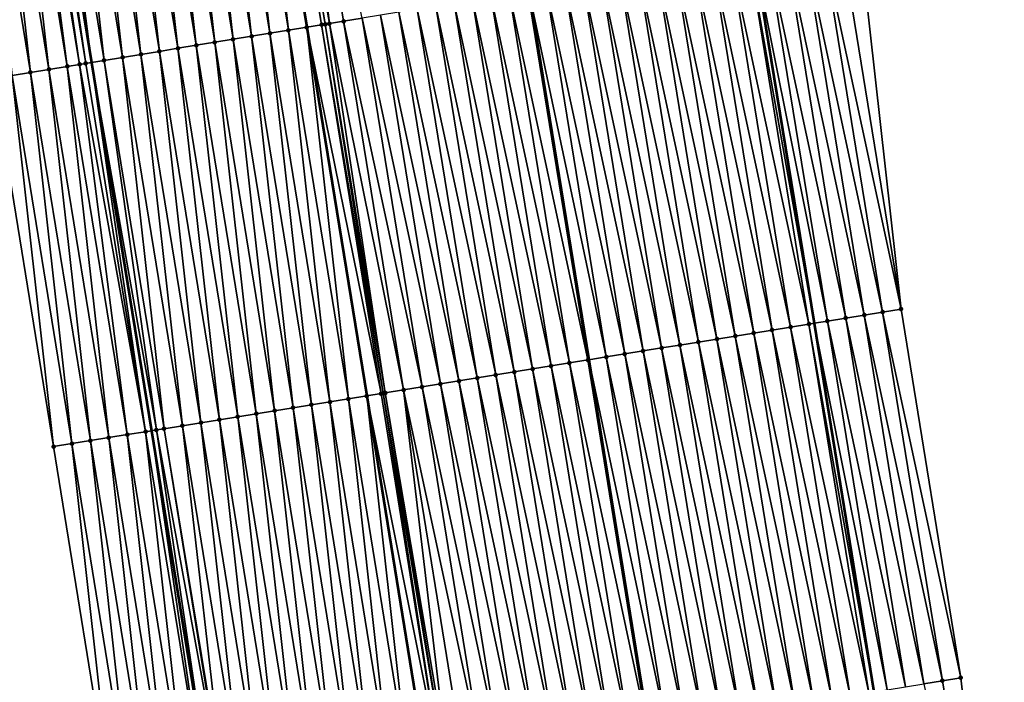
# Model space of a CAD drawing. Header units: feet. Extents: x 2010743 to 2022806, y 818705 to 837694.
# Tile 521 of 531: x 2011127 to 2011180, y 837021 to 837056. Entities that reach past the tile are written whole.
import ezdxf

# ---------------------------------------------------------------- set-up
doc = ezdxf.new("R2010")
doc.units = ezdxf.units.FT
doc.header["$MEASUREMENT"] = 0
for name, color, linetype, lineweight in [('EP_Travel Lane', 172, 'Continuous', 53), ('Road Shots', 141, 'Continuous', 100), ('STRIPING', 60, 'Continuous', 53)]:
    doc.layers.add(name, color=color, linetype=linetype, lineweight=lineweight)
doc.layers.add('I-77-MM17-21_NB-Surface-Border', color=7, linetype='Continuous')
doc.layers.add('I-77-MM17-21_NB-Surface-TIN', color=7, linetype='Continuous')

msp = doc.modelspace()

# ---------------------------------------------------------------- linework, layer by layer
at = {"layer": 'EP_Travel Lane'}
for points in [[(2011143.788, 837198.049, 349.843), (2011147.069, 837178.321, 349.642), (2011150.357, 837158.599, 349.461), (2011153.682, 837138.878, 349.257), (2011156.923, 837119.055, 349.034), (2011160.161, 837099.32, 348.841), (2011163.4, 837079.585, 348.559), (2011166.638, 837059.851, 348.291), (2011169.862, 837040.081, 348.042), (2011173.062, 837020.341, 347.773), (2011176.262, 837000.6, 347.535), (2011179.462, 836980.859, 347.267), (2011182.633, 836961.039, 346.971), (2011185.763, 836941.289, 346.625), (2011188.893, 836921.539, 346.26), (2011192.023, 836901.788, 345.91), (2011195.122, 836881.965, 345.542), (2011198.181, 836862.203, 345.228), (2011201.241, 836842.441, 344.868), (2011204.3, 836822.68, 344.507), (2011207.331, 836802.814, 344.144), (2011210.314, 836783.042, 343.765), (2011213.298, 836763.269, 343.41), (2011216.281, 836743.496, 343.031)], [(2011108.363, 837192.113, 350.139), (2011111.65, 837172.386, 349.935), (2011114.945, 837152.658, 349.739), (2011118.273, 837132.938, 349.54), (2011121.479, 837113.254, 349.314), (2011124.707, 837093.517, 349.075), (2011127.936, 837073.781, 348.829), (2011131.164, 837054.045, 348.582), (2011134.373, 837034.327, 348.314), (2011137.571, 837014.586, 348.052), (2011140.77, 836994.845, 347.804), (2011143.968, 836975.104, 347.527), (2011147.12, 836955.404, 347.217), (2011150.252, 836935.654, 346.875), (2011153.383, 836915.904, 346.53), (2011156.515, 836896.153, 346.174), (2011159.598, 836876.438, 345.825), (2011162.658, 836856.676, 345.491), (2011165.717, 836836.915, 345.115), (2011168.776, 836817.153, 344.77), (2011171.783, 836797.445, 344.426), (2011174.766, 836777.672, 344.066), (2011177.75, 836757.9, 343.675), (2011180.733, 836738.127, 343.324)]]:
    msp.add_polyline3d(points, dxfattribs=at)
at = {"layer": 'I-77-MM17-21_NB-Surface-Border', "color": 3, "linetype": 'Continuous', "lineweight": -3}
for points in [[(2011141.799, 836954.564, 347.041), (2011138.69, 836974.251, 347.355), (2011135.424, 836993.981, 347.626), (2011132.319, 837013.737, 347.88), (2011129.12, 837033.478, 348.143), (2011125.912, 837053.188, 348.401), (2011122.684, 837072.924, 348.647), (2011119.455, 837092.66, 348.899), (2011115.848, 837112.335, 349.116), (2011113.146, 837132.08, 349.368), (2011109.909, 837151.816, 349.586), (2011107.234, 837171.648, 349.801), (2011105.433, 837191.623, 350.058), (2011100.808, 837211.127, 350.183)], [(2011145.518, 837198.339, 349.784), (2011147.835, 837178.45, 349.618), (2011153.111, 837159.062, 349.356), (2011158.39, 837139.67, 349.073), (2011161.623, 837119.826, 348.847), (2011164.852, 837100.089, 348.658), (2011169.067, 837080.515, 348.34), (2011172.295, 837060.779, 348.069), (2011174.527, 837040.84, 347.854), (2011177.726, 837021.099, 347.597), (2011179.938, 837001.197, 347.389), (2011183.137, 836981.457, 347.116), (2011185.322, 836961.468, 346.865), (2011189.441, 836941.875, 346.483), (2011193.561, 836922.282, 346.084), (2011196.692, 836902.532, 345.727), (2011199.802, 836882.695, 345.372), (2011202.873, 836862.935, 345.041), (2011205.945, 836843.176, 344.693), (2011209.017, 836823.416, 344.338), (2011211.067, 836803.381, 344.006), (2011214.051, 836783.608, 343.64), (2011215.057, 836763.535, 343.352), (2011220.018, 836744.062, 342.899)]]:
    msp.add_polyline3d(points, dxfattribs=at)
at = {"layer": 'I-77-MM17-21_NB-Surface-TIN', "color": 128, "linetype": 'Continuous', "lineweight": -3}
for points in [[(2011140.22, 837075.789, 348.961), (2011139.461, 837075.665, 348.956), (2011142.69, 837055.929, 348.721)], [(2011143.485, 837056.059, 348.726), (2011140.358, 837075.812, 348.96), (2011140.22, 837075.789, 348.961)], [(2011143.485, 837056.059, 348.726), (2011140.22, 837075.789, 348.961), (2011142.69, 837055.929, 348.721)], [(2011143.676, 837056.09, 348.726), (2011140.448, 837075.826, 348.959), (2011140.358, 837075.812, 348.96)], [(2011143.485, 837056.059, 348.726), (2011143.676, 837056.09, 348.726), (2011140.358, 837075.812, 348.96)], [(2011143.9, 837056.127, 348.725), (2011141.435, 837075.988, 348.942), (2011140.448, 837075.826, 348.959)], [(2011143.676, 837056.09, 348.726), (2011143.9, 837056.127, 348.725), (2011140.448, 837075.826, 348.959)], [(2011143.9, 837056.127, 348.725), (2011144.663, 837056.252, 348.712), (2011141.435, 837075.988, 348.942)], [(2011144.663, 837056.252, 348.712), (2011145.65, 837056.413, 348.69), (2011141.435, 837075.988, 348.942)], [(2011139.729, 837055.445, 348.675), (2011137.487, 837075.342, 348.931), (2011136.501, 837075.181, 348.919)], [(2011140.716, 837055.606, 348.686), (2011138.474, 837075.504, 348.946), (2011137.487, 837075.342, 348.931)], [(2011139.729, 837055.445, 348.675), (2011140.716, 837055.606, 348.686), (2011137.487, 837075.342, 348.931)], [(2011141.703, 837055.767, 348.705), (2011139.461, 837075.665, 348.956), (2011138.474, 837075.504, 348.946)], [(2011140.716, 837055.606, 348.686), (2011141.703, 837055.767, 348.705), (2011138.474, 837075.504, 348.946)], [(2011141.703, 837055.767, 348.705), (2011142.69, 837055.929, 348.721), (2011139.461, 837075.665, 348.956)], [(2011136.768, 837054.961, 348.646), (2011134.527, 837074.858, 348.901), (2011133.54, 837074.697, 348.892)], [(2011137.755, 837055.122, 348.656), (2011135.514, 837075.02, 348.909), (2011134.527, 837074.858, 348.901)], [(2011136.768, 837054.961, 348.646), (2011137.755, 837055.122, 348.656), (2011134.527, 837074.858, 348.901)], [(2011138.742, 837055.284, 348.666), (2011136.501, 837075.181, 348.919), (2011135.514, 837075.02, 348.909)], [(2011137.755, 837055.122, 348.656), (2011138.742, 837055.284, 348.666), (2011135.514, 837075.02, 348.909)], [(2011138.742, 837055.284, 348.666), (2011139.729, 837055.445, 348.675), (2011136.501, 837075.181, 348.919)], [(2011132.821, 837054.316, 348.607), (2011130.579, 837074.213, 348.867), (2011129.592, 837074.052, 348.855)], [(2011133.807, 837054.477, 348.62), (2011131.566, 837074.374, 348.875), (2011130.579, 837074.213, 348.867)], [(2011132.821, 837054.316, 348.607), (2011133.807, 837054.477, 348.62), (2011130.579, 837074.213, 348.867)], [(2011134.794, 837054.638, 348.63), (2011132.553, 837074.536, 348.884), (2011131.566, 837074.374, 348.875)], [(2011133.807, 837054.477, 348.62), (2011134.794, 837054.638, 348.63), (2011131.566, 837074.374, 348.875)], [(2011135.781, 837054.8, 348.637), (2011133.54, 837074.697, 348.892), (2011132.553, 837074.536, 348.884)], [(2011134.794, 837054.638, 348.63), (2011135.781, 837054.8, 348.637), (2011132.553, 837074.536, 348.884)], [(2011135.781, 837054.8, 348.637), (2011136.768, 837054.961, 348.646), (2011133.54, 837074.697, 348.892)], [(2011129.86, 837053.832, 348.531), (2011127.266, 837073.672, 348.822), (2011126.631, 837073.568, 348.778)], [(2011130.513, 837053.939, 348.57), (2011127.618, 837073.729, 348.826), (2011127.266, 837073.672, 348.822)], [(2011129.86, 837053.832, 348.531), (2011130.513, 837053.939, 348.57), (2011127.266, 837073.672, 348.822)], [(2011130.847, 837053.993, 348.578), (2011127.936, 837073.781, 348.829), (2011127.618, 837073.729, 348.826)], [(2011130.513, 837053.939, 348.57), (2011130.847, 837053.993, 348.578), (2011127.618, 837073.729, 348.826)], [(2011128.605, 837073.891, 348.836), (2011127.936, 837073.781, 348.829), (2011131.164, 837054.045, 348.582)], [(2011130.847, 837053.993, 348.578), (2011131.164, 837054.045, 348.582), (2011127.936, 837073.781, 348.829)], [(2011131.834, 837054.154, 348.592), (2011129.592, 837074.052, 348.855), (2011128.605, 837073.891, 348.836)], [(2011131.834, 837054.154, 348.592), (2011128.605, 837073.891, 348.836), (2011131.164, 837054.045, 348.582)], [(2011131.834, 837054.154, 348.592), (2011132.821, 837054.316, 348.607), (2011129.592, 837074.052, 348.855)], [(2011127.886, 837053.51, 348.47), (2011125.644, 837073.407, 348.75), (2011124.658, 837073.246, 348.72)], [(2011126.899, 837053.349, 348.435), (2011127.886, 837053.51, 348.47), (2011124.658, 837073.246, 348.72)], [(2011128.873, 837053.671, 348.501), (2011126.631, 837073.568, 348.778), (2011125.644, 837073.407, 348.75)], [(2011127.886, 837053.51, 348.47), (2011128.873, 837053.671, 348.501), (2011125.644, 837073.407, 348.75)], [(2011128.873, 837053.671, 348.501), (2011129.86, 837053.832, 348.531), (2011126.631, 837073.568, 348.778)], [(2011174.527, 837040.84, 347.854), (2011171.308, 837060.617, 348.107), (2011170.321, 837060.455, 348.146)], [(2011174.527, 837040.84, 347.854), (2011172.295, 837060.779, 348.069), (2011171.308, 837060.617, 348.107)], [(2011170.579, 837040.198, 348.006), (2011167.361, 837059.97, 348.262), (2011166.638, 837059.851, 348.291)], [(2011171.566, 837040.358, 347.977), (2011168.348, 837060.132, 348.226), (2011167.361, 837059.97, 348.262)], [(2011170.579, 837040.198, 348.006), (2011171.566, 837040.358, 347.977), (2011167.361, 837059.97, 348.262)], [(2011172.553, 837040.519, 347.936), (2011169.334, 837060.294, 348.181), (2011168.348, 837060.132, 348.226)], [(2011171.566, 837040.358, 347.977), (2011172.553, 837040.519, 347.936), (2011168.348, 837060.132, 348.226)], [(2011173.54, 837040.679, 347.895), (2011170.321, 837060.455, 348.146), (2011169.334, 837060.294, 348.181)], [(2011172.553, 837040.519, 347.936), (2011173.54, 837040.679, 347.895), (2011169.334, 837060.294, 348.181)], [(2011173.54, 837040.679, 347.895), (2011174.527, 837040.84, 347.854), (2011170.321, 837060.455, 348.146)], [(2011167.618, 837039.717, 348.095), (2011164.4, 837059.484, 348.349), (2011163.413, 837059.323, 348.364)], [(2011168.605, 837039.877, 348.08), (2011165.387, 837059.646, 348.329), (2011164.4, 837059.484, 348.349)], [(2011167.618, 837039.717, 348.095), (2011168.605, 837039.877, 348.08), (2011164.4, 837059.484, 348.349)], [(2011169.592, 837040.037, 348.056), (2011166.374, 837059.808, 348.302), (2011165.387, 837059.646, 348.329)], [(2011168.605, 837039.877, 348.08), (2011169.592, 837040.037, 348.056), (2011165.387, 837059.646, 348.329)], [(2011166.374, 837059.808, 348.302), (2011169.862, 837040.081, 348.042), (2011166.638, 837059.851, 348.291)], [(2011169.592, 837040.037, 348.056), (2011169.862, 837040.081, 348.042), (2011166.374, 837059.808, 348.302)], [(2011170.579, 837040.198, 348.006), (2011166.638, 837059.851, 348.291), (2011169.862, 837040.081, 348.042)], [(2011164.657, 837039.236, 348.145), (2011161.44, 837059, 348.401), (2011160.453, 837058.838, 348.417)], [(2011165.644, 837039.396, 348.128), (2011162.427, 837059.161, 348.382), (2011161.44, 837059, 348.401)], [(2011164.657, 837039.236, 348.145), (2011165.644, 837039.396, 348.128), (2011161.44, 837059, 348.401)], [(2011166.631, 837039.557, 348.111), (2011163.413, 837059.323, 348.364), (2011162.427, 837059.161, 348.382)], [(2011165.644, 837039.396, 348.128), (2011166.631, 837039.557, 348.111), (2011162.427, 837059.161, 348.382)], [(2011166.631, 837039.557, 348.111), (2011167.618, 837039.717, 348.095), (2011163.413, 837059.323, 348.364)], [(2011161.695, 837038.756, 348.193), (2011158.479, 837058.515, 348.453), (2011157.492, 837058.353, 348.468)], [(2011162.682, 837038.916, 348.174), (2011159.466, 837058.676, 348.434), (2011158.479, 837058.515, 348.453)], [(2011161.695, 837038.756, 348.193), (2011162.682, 837038.916, 348.174), (2011158.479, 837058.515, 348.453)], [(2011163.67, 837039.076, 348.159), (2011160.453, 837058.838, 348.417), (2011159.466, 837058.676, 348.434)], [(2011162.682, 837038.916, 348.174), (2011163.67, 837039.076, 348.159), (2011159.466, 837058.676, 348.434)], [(2011163.67, 837039.076, 348.159), (2011164.657, 837039.236, 348.145), (2011160.453, 837058.838, 348.417)], [(2011157.747, 837038.115, 348.277), (2011154.532, 837057.868, 348.538), (2011153.545, 837057.706, 348.556)], [(2011154.532, 837057.868, 348.538), (2011157.797, 837038.123, 348.276), (2011154.582, 837057.876, 348.537)], [(2011157.747, 837038.115, 348.277), (2011157.797, 837038.123, 348.276), (2011154.532, 837057.868, 348.538)], [(2011158.734, 837038.275, 348.26), (2011155.519, 837058.03, 348.517), (2011154.582, 837057.876, 348.537)], [(2011158.734, 837038.275, 348.26), (2011154.582, 837057.876, 348.537), (2011157.797, 837038.123, 348.276)], [(2011159.721, 837038.435, 348.23), (2011156.506, 837058.191, 348.488), (2011155.519, 837058.03, 348.517)], [(2011158.734, 837038.275, 348.26), (2011159.721, 837038.435, 348.23), (2011155.519, 837058.03, 348.517)], [(2011160.708, 837038.596, 348.211), (2011157.492, 837058.353, 348.468), (2011156.506, 837058.191, 348.488)], [(2011159.721, 837038.435, 348.23), (2011160.708, 837038.596, 348.211), (2011156.506, 837058.191, 348.488)], [(2011160.708, 837038.596, 348.211), (2011161.695, 837038.756, 348.193), (2011157.492, 837058.353, 348.468)], [(2011154.786, 837037.634, 348.325), (2011151.571, 837057.383, 348.582), (2011150.584, 837057.221, 348.598)], [(2011155.773, 837037.794, 348.309), (2011152.558, 837057.545, 348.569), (2011151.571, 837057.383, 348.582)], [(2011154.786, 837037.634, 348.325), (2011155.773, 837037.794, 348.309), (2011151.571, 837057.383, 348.582)], [(2011156.76, 837037.955, 348.299), (2011153.545, 837057.706, 348.556), (2011152.558, 837057.545, 348.569)], [(2011155.773, 837037.794, 348.309), (2011156.76, 837037.955, 348.299), (2011152.558, 837057.545, 348.569)], [(2011156.76, 837037.955, 348.299), (2011157.747, 837038.115, 348.277), (2011153.545, 837057.706, 348.556)], [(2011151.824, 837037.154, 348.38), (2011148.611, 837056.898, 348.635), (2011147.624, 837056.737, 348.653)], [(2011152.812, 837037.314, 348.362), (2011149.598, 837057.06, 348.616), (2011148.611, 837056.898, 348.635)], [(2011151.824, 837037.154, 348.38), (2011152.812, 837037.314, 348.362), (2011148.611, 837056.898, 348.635)], [(2011153.799, 837037.474, 348.342), (2011150.584, 837057.221, 348.598), (2011149.598, 837057.06, 348.616)], [(2011152.812, 837037.314, 348.362), (2011153.799, 837037.474, 348.342), (2011149.598, 837057.06, 348.616)], [(2011153.799, 837037.474, 348.342), (2011154.786, 837037.634, 348.325), (2011150.584, 837057.221, 348.598)], [(2011147.876, 837036.513, 348.453), (2011144.663, 837056.252, 348.712), (2011143.9, 837056.127, 348.725)], [(2011148.863, 837036.673, 348.433), (2011145.65, 837056.413, 348.69), (2011144.663, 837056.252, 348.712)], [(2011147.876, 837036.513, 348.453), (2011148.863, 837036.673, 348.433), (2011144.663, 837056.252, 348.712)], [(2011149.85, 837036.833, 348.412), (2011146.637, 837056.575, 348.671), (2011145.65, 837056.413, 348.69)], [(2011148.863, 837036.673, 348.433), (2011149.85, 837036.833, 348.412), (2011145.65, 837056.413, 348.69)], [(2011150.837, 837036.994, 348.394), (2011147.624, 837056.737, 348.653), (2011146.637, 837056.575, 348.671)], [(2011149.85, 837036.833, 348.412), (2011150.837, 837036.994, 348.394), (2011146.637, 837056.575, 348.671)], [(2011150.837, 837036.994, 348.394), (2011151.824, 837037.154, 348.38), (2011147.624, 837056.737, 348.653)], [(2011143.928, 837035.873, 348.434), (2011141.703, 837055.767, 348.705), (2011140.716, 837055.606, 348.686)], [(2011144.915, 837036.033, 348.453), (2011142.69, 837055.929, 348.721), (2011141.703, 837055.767, 348.705)], [(2011143.928, 837035.873, 348.434), (2011144.915, 837036.033, 348.453), (2011141.703, 837055.767, 348.705)], [(2011146.67, 837036.317, 348.47), (2011143.485, 837056.059, 348.726), (2011142.69, 837055.929, 348.721)], [(2011146.67, 837036.317, 348.47), (2011142.69, 837055.929, 348.721), (2011145.902, 837036.193, 348.463)], [(2011144.915, 837036.033, 348.453), (2011145.902, 837036.193, 348.463), (2011142.69, 837055.929, 348.721)], [(2011146.788, 837036.337, 348.47), (2011143.676, 837056.09, 348.726), (2011143.485, 837056.059, 348.726)], [(2011146.67, 837036.317, 348.47), (2011146.788, 837036.337, 348.47), (2011143.485, 837056.059, 348.726)], [(2011146.889, 837036.353, 348.469), (2011143.9, 837056.127, 348.725), (2011143.676, 837056.09, 348.726)], [(2011146.788, 837036.337, 348.47), (2011146.889, 837036.353, 348.469), (2011143.676, 837056.09, 348.726)], [(2011146.889, 837036.353, 348.469), (2011147.876, 837036.513, 348.453), (2011143.9, 837056.127, 348.725)], [(2011140.966, 837035.394, 348.4), (2011138.742, 837055.284, 348.666), (2011137.755, 837055.122, 348.656)], [(2011141.953, 837035.554, 348.41), (2011139.729, 837055.445, 348.675), (2011138.742, 837055.284, 348.666)], [(2011140.966, 837035.394, 348.4), (2011141.953, 837035.554, 348.41), (2011138.742, 837055.284, 348.666)], [(2011142.94, 837035.714, 348.42), (2011140.716, 837055.606, 348.686), (2011139.729, 837055.445, 348.675)], [(2011141.953, 837035.554, 348.41), (2011142.94, 837035.714, 348.42), (2011139.729, 837055.445, 348.675)], [(2011142.94, 837035.714, 348.42), (2011143.928, 837035.873, 348.434), (2011140.716, 837055.606, 348.686)], [(2011138.005, 837034.915, 348.371), (2011135.781, 837054.8, 348.637), (2011134.794, 837054.638, 348.63)], [(2011138.992, 837035.074, 348.382), (2011136.768, 837054.961, 348.646), (2011135.781, 837054.8, 348.637)], [(2011138.005, 837034.915, 348.371), (2011138.992, 837035.074, 348.382), (2011135.781, 837054.8, 348.637)], [(2011139.979, 837035.234, 348.392), (2011137.755, 837055.122, 348.656), (2011136.768, 837054.961, 348.646)], [(2011138.992, 837035.074, 348.382), (2011139.979, 837035.234, 348.392), (2011136.768, 837054.961, 348.646)], [(2011139.979, 837035.234, 348.392), (2011140.966, 837035.394, 348.4), (2011137.755, 837055.122, 348.656)], [(2011134.634, 837034.369, 348.316), (2011131.834, 837054.154, 348.592), (2011131.164, 837054.045, 348.582)], [(2011135.043, 837034.435, 348.329), (2011132.821, 837054.316, 348.607), (2011131.834, 837054.154, 348.592)], [(2011134.634, 837034.369, 348.316), (2011135.043, 837034.435, 348.329), (2011131.834, 837054.154, 348.592)], [(2011136.03, 837034.595, 348.348), (2011133.807, 837054.477, 348.62), (2011132.821, 837054.316, 348.607)], [(2011135.043, 837034.435, 348.329), (2011136.03, 837034.595, 348.348), (2011132.821, 837054.316, 348.607)], [(2011137.018, 837034.755, 348.359), (2011134.794, 837054.638, 348.63), (2011133.807, 837054.477, 348.62)], [(2011136.03, 837034.595, 348.348), (2011137.018, 837034.755, 348.359), (2011133.807, 837054.477, 348.62)], [(2011137.018, 837034.755, 348.359), (2011138.005, 837034.915, 348.371), (2011134.794, 837054.638, 348.63)], [(2011131.095, 837033.797, 348.21), (2011128.873, 837053.671, 348.501), (2011127.886, 837053.51, 348.47)], [(2011132.082, 837033.956, 348.243), (2011129.86, 837053.832, 348.531), (2011128.873, 837053.671, 348.501)], [(2011131.095, 837033.797, 348.21), (2011132.082, 837033.956, 348.243), (2011128.873, 837053.671, 348.501)], [(2011133.069, 837034.116, 348.272), (2011130.513, 837053.939, 348.57), (2011129.86, 837053.832, 348.531)], [(2011132.082, 837033.956, 348.243), (2011133.069, 837034.116, 348.272), (2011129.86, 837053.832, 348.531)], [(2011134.056, 837034.275, 348.312), (2011130.847, 837053.993, 348.578), (2011130.513, 837053.939, 348.57)], [(2011133.069, 837034.116, 348.272), (2011134.056, 837034.275, 348.312), (2011130.513, 837053.939, 348.57)], [(2011134.056, 837034.275, 348.312), (2011131.164, 837054.045, 348.582), (2011130.847, 837053.993, 348.578)], [(2011134.634, 837034.369, 348.316), (2011131.164, 837054.045, 348.582), (2011134.373, 837034.327, 348.314)], [(2011134.056, 837034.275, 348.312), (2011134.373, 837034.327, 348.314), (2011131.164, 837054.045, 348.582)], [(2011129.12, 837033.478, 348.143), (2011126.899, 837053.349, 348.435), (2011125.912, 837053.188, 348.401)], [(2011130.107, 837033.637, 348.176), (2011127.886, 837053.51, 348.47), (2011126.899, 837053.349, 348.435)], [(2011129.12, 837033.478, 348.143), (2011130.107, 837033.637, 348.176), (2011126.899, 837053.349, 348.435)], [(2011130.107, 837033.637, 348.176), (2011131.095, 837033.797, 348.21), (2011127.886, 837053.51, 348.47)], [(2011175.752, 837020.778, 347.677), (2011172.553, 837040.519, 347.936), (2011171.566, 837040.358, 347.977)], [(2011176.739, 837020.938, 347.638), (2011173.54, 837040.679, 347.895), (2011172.553, 837040.519, 347.936)], [(2011175.752, 837020.778, 347.677), (2011176.739, 837020.938, 347.638), (2011172.553, 837040.519, 347.936)], [(2011177.726, 837021.099, 347.597), (2011174.527, 837040.84, 347.854), (2011173.54, 837040.679, 347.895)], [(2011176.739, 837020.938, 347.638), (2011177.726, 837021.099, 347.597), (2011173.54, 837040.679, 347.895)], [(2011172.791, 837020.296, 347.785), (2011169.592, 837040.037, 348.056), (2011168.605, 837039.877, 348.08)], [(2011169.592, 837040.037, 348.056), (2011173.062, 837020.341, 347.773), (2011169.862, 837040.081, 348.042)], [(2011172.791, 837020.296, 347.785), (2011173.062, 837020.341, 347.773), (2011169.592, 837040.037, 348.056)], [(2011173.778, 837020.457, 347.742), (2011170.579, 837040.198, 348.006), (2011169.862, 837040.081, 348.042)], [(2011173.778, 837020.457, 347.742), (2011169.862, 837040.081, 348.042), (2011173.062, 837020.341, 347.773)], [(2011174.765, 837020.617, 347.719), (2011171.566, 837040.358, 347.977), (2011170.579, 837040.198, 348.006)], [(2011173.778, 837020.457, 347.742), (2011174.765, 837020.617, 347.719), (2011170.579, 837040.198, 348.006)], [(2011174.765, 837020.617, 347.719), (2011175.752, 837020.778, 347.677), (2011171.566, 837040.358, 347.977)], [(2011168.842, 837019.656, 347.87), (2011165.644, 837039.396, 348.128), (2011164.657, 837039.236, 348.145)], [(2011169.83, 837019.816, 347.852), (2011166.631, 837039.557, 348.111), (2011165.644, 837039.396, 348.128)], [(2011168.842, 837019.656, 347.87), (2011169.83, 837019.816, 347.852), (2011165.644, 837039.396, 348.128)], [(2011170.817, 837019.976, 347.837), (2011167.618, 837039.717, 348.095), (2011166.631, 837039.557, 348.111)], [(2011169.83, 837019.816, 347.852), (2011170.817, 837019.976, 347.837), (2011166.631, 837039.557, 348.111)], [(2011171.804, 837020.136, 347.82), (2011168.605, 837039.877, 348.08), (2011167.618, 837039.717, 348.095)], [(2011170.817, 837019.976, 347.837), (2011171.804, 837020.136, 347.82), (2011167.618, 837039.717, 348.095)], [(2011171.804, 837020.136, 347.82), (2011172.791, 837020.296, 347.785), (2011168.605, 837039.877, 348.08)], [(2011165.881, 837019.175, 347.913), (2011162.682, 837038.916, 348.174), (2011161.695, 837038.756, 348.193)], [(2011166.868, 837019.335, 347.898), (2011163.67, 837039.076, 348.159), (2011162.682, 837038.916, 348.174)], [(2011165.881, 837019.175, 347.913), (2011166.868, 837019.335, 347.898), (2011162.682, 837038.916, 348.174)], [(2011167.855, 837019.495, 347.883), (2011164.657, 837039.236, 348.145), (2011163.67, 837039.076, 348.159)], [(2011166.868, 837019.335, 347.898), (2011167.855, 837019.495, 347.883), (2011163.67, 837039.076, 348.159)], [(2011167.855, 837019.495, 347.883), (2011168.842, 837019.656, 347.87), (2011164.657, 837039.236, 348.145)], [(2011162.92, 837018.695, 347.967), (2011159.721, 837038.435, 348.23), (2011158.734, 837038.275, 348.26)], [(2011163.907, 837018.855, 347.944), (2011160.708, 837038.596, 348.211), (2011159.721, 837038.435, 348.23)], [(2011162.92, 837018.695, 347.967), (2011163.907, 837018.855, 347.944), (2011159.721, 837038.435, 348.23)], [(2011164.894, 837019.015, 347.93), (2011161.695, 837038.756, 348.193), (2011160.708, 837038.596, 348.211)], [(2011163.907, 837018.855, 347.944), (2011164.894, 837019.015, 347.93), (2011160.708, 837038.596, 348.211)], [(2011164.894, 837019.015, 347.93), (2011165.881, 837019.175, 347.913), (2011161.695, 837038.756, 348.193)], [(2011158.972, 837018.054, 348.048), (2011155.773, 837037.794, 348.309), (2011154.786, 837037.634, 348.325)], [(2011159.959, 837018.214, 348.035), (2011156.76, 837037.955, 348.299), (2011155.773, 837037.794, 348.309)], [(2011158.972, 837018.054, 348.048), (2011159.959, 837018.214, 348.035), (2011155.773, 837037.794, 348.309)], [(2011160.946, 837018.374, 348.011), (2011157.747, 837038.115, 348.277), (2011156.76, 837037.955, 348.299)], [(2011159.959, 837018.214, 348.035), (2011160.946, 837018.374, 348.011), (2011156.76, 837037.955, 348.299)], [(2011157.747, 837038.115, 348.277), (2011160.997, 837018.382, 348.01), (2011157.797, 837038.123, 348.276)], [(2011160.946, 837018.374, 348.011), (2011160.997, 837018.382, 348.01), (2011157.747, 837038.115, 348.277)], [(2011161.933, 837018.534, 347.997), (2011158.734, 837038.275, 348.26), (2011157.797, 837038.123, 348.276)], [(2011161.933, 837018.534, 347.997), (2011157.797, 837038.123, 348.276), (2011160.997, 837018.382, 348.01)], [(2011161.933, 837018.534, 347.997), (2011162.92, 837018.695, 347.967), (2011158.734, 837038.275, 348.26)], [(2011156.01, 837017.573, 348.098), (2011152.812, 837037.314, 348.362), (2011151.824, 837037.154, 348.38)], [(2011156.997, 837017.733, 348.078), (2011153.799, 837037.474, 348.342), (2011152.812, 837037.314, 348.362)], [(2011156.01, 837017.573, 348.098), (2011156.997, 837017.733, 348.078), (2011152.812, 837037.314, 348.362)], [(2011157.985, 837017.894, 348.063), (2011154.786, 837037.634, 348.325), (2011153.799, 837037.474, 348.342)], [(2011156.997, 837017.733, 348.078), (2011157.985, 837017.894, 348.063), (2011153.799, 837037.474, 348.342)], [(2011157.985, 837017.894, 348.063), (2011158.972, 837018.054, 348.048), (2011154.786, 837037.634, 348.325)], [(2011153.049, 837017.093, 348.154), (2011149.85, 837036.833, 348.412), (2011148.863, 837036.673, 348.433)], [(2011154.036, 837017.253, 348.134), (2011150.837, 837036.994, 348.394), (2011149.85, 837036.833, 348.412)], [(2011153.049, 837017.093, 348.154), (2011154.036, 837017.253, 348.134), (2011149.85, 837036.833, 348.412)], [(2011155.023, 837017.413, 348.119), (2011151.824, 837037.154, 348.38), (2011150.837, 837036.994, 348.394)], [(2011154.036, 837017.253, 348.134), (2011155.023, 837017.413, 348.119), (2011150.837, 837036.994, 348.394)], [(2011155.023, 837017.413, 348.119), (2011156.01, 837017.573, 348.098), (2011151.824, 837037.154, 348.38)], [(2011149.836, 837016.571, 348.209), (2011146.67, 837036.317, 348.47), (2011145.902, 837036.193, 348.463)], [(2011149.836, 837016.571, 348.209), (2011146.788, 837036.337, 348.47), (2011146.67, 837036.317, 348.47)], [(2011150.088, 837016.612, 348.209), (2011146.889, 837036.353, 348.469), (2011146.788, 837036.337, 348.47)], [(2011149.836, 837016.571, 348.209), (2011150.088, 837016.612, 348.209), (2011146.788, 837036.337, 348.47)], [(2011150.226, 837016.634, 348.209), (2011147.876, 837036.513, 348.453), (2011146.889, 837036.353, 348.469)], [(2011150.088, 837016.612, 348.209), (2011150.226, 837016.634, 348.209), (2011146.889, 837036.353, 348.469)], [(2011152.062, 837016.932, 348.175), (2011148.863, 837036.673, 348.433), (2011147.876, 837036.513, 348.453)], [(2011150.226, 837016.634, 348.209), (2011151.075, 837016.772, 348.193), (2011147.876, 837036.513, 348.453)], [(2011151.075, 837016.772, 348.193), (2011152.062, 837016.932, 348.175), (2011147.876, 837036.513, 348.453)], [(2011152.062, 837016.932, 348.175), (2011153.049, 837017.093, 348.154), (2011148.863, 837036.673, 348.433)], [(2011145.152, 837015.813, 348.144), (2011142.94, 837035.714, 348.42), (2011141.953, 837035.554, 348.41)], [(2011146.139, 837015.973, 348.158), (2011143.928, 837035.873, 348.434), (2011142.94, 837035.714, 348.42)], [(2011145.152, 837015.813, 348.144), (2011146.139, 837015.973, 348.158), (2011142.94, 837035.714, 348.42)], [(2011147.126, 837016.133, 348.174), (2011144.915, 837036.033, 348.453), (2011143.928, 837035.873, 348.434)], [(2011146.139, 837015.973, 348.158), (2011147.126, 837016.133, 348.174), (2011143.928, 837035.873, 348.434)], [(2011148.114, 837016.292, 348.192), (2011145.902, 837036.193, 348.463), (2011144.915, 837036.033, 348.453)], [(2011147.126, 837016.133, 348.174), (2011148.114, 837016.292, 348.192), (2011144.915, 837036.033, 348.453)], [(2011149.836, 837016.571, 348.209), (2011145.902, 837036.193, 348.463), (2011149.101, 837016.452, 348.205)], [(2011148.114, 837016.292, 348.192), (2011149.101, 837016.452, 348.205), (2011145.902, 837036.193, 348.463)], [(2011142.191, 837015.334, 348.117), (2011139.979, 837035.234, 348.392), (2011138.992, 837035.074, 348.382)], [(2011143.178, 837015.493, 348.126), (2011140.966, 837035.394, 348.4), (2011139.979, 837035.234, 348.392)], [(2011142.191, 837015.334, 348.117), (2011143.178, 837015.493, 348.126), (2011139.979, 837035.234, 348.392)], [(2011144.165, 837015.653, 348.136), (2011141.953, 837035.554, 348.41), (2011140.966, 837035.394, 348.4)], [(2011143.178, 837015.493, 348.126), (2011144.165, 837015.653, 348.136), (2011140.966, 837035.394, 348.4)], [(2011144.165, 837015.653, 348.136), (2011145.152, 837015.813, 348.144), (2011141.953, 837035.554, 348.41)], [(2011139.229, 837014.854, 348.086), (2011137.018, 837034.755, 348.359), (2011136.03, 837034.595, 348.348)], [(2011140.216, 837015.014, 348.097), (2011138.005, 837034.915, 348.371), (2011137.018, 837034.755, 348.359)], [(2011139.229, 837014.854, 348.086), (2011140.216, 837015.014, 348.097), (2011137.018, 837034.755, 348.359)], [(2011141.204, 837015.174, 348.107), (2011138.992, 837035.074, 348.382), (2011138.005, 837034.915, 348.371)], [(2011140.216, 837015.014, 348.097), (2011141.204, 837015.174, 348.107), (2011138.005, 837034.915, 348.371)], [(2011141.204, 837015.174, 348.107), (2011142.191, 837015.334, 348.117), (2011138.992, 837035.074, 348.382)], [(2011135.28, 837014.216, 347.972), (2011133.069, 837034.116, 348.272), (2011132.082, 837033.956, 348.243)], [(2011136.268, 837014.375, 348.012), (2011134.056, 837034.275, 348.312), (2011133.069, 837034.116, 348.272)], [(2011135.28, 837014.216, 347.972), (2011136.268, 837014.375, 348.012), (2011133.069, 837034.116, 348.272)], [(2011137.255, 837014.535, 348.047), (2011134.373, 837034.327, 348.314), (2011134.056, 837034.275, 348.312)], [(2011136.268, 837014.375, 348.012), (2011137.255, 837014.535, 348.047), (2011134.056, 837034.275, 348.312)], [(2011134.634, 837034.369, 348.316), (2011134.373, 837034.327, 348.314), (2011137.571, 837014.586, 348.052)], [(2011137.255, 837014.535, 348.047), (2011137.571, 837014.586, 348.052), (2011134.373, 837034.327, 348.314)], [(2011138.242, 837014.694, 348.062), (2011135.043, 837034.435, 348.329), (2011134.634, 837034.369, 348.316)], [(2011138.242, 837014.694, 348.062), (2011134.634, 837034.369, 348.316), (2011137.571, 837014.586, 348.052)], [(2011138.306, 837014.705, 348.064), (2011136.03, 837034.595, 348.348), (2011135.043, 837034.435, 348.329)], [(2011138.242, 837014.694, 348.062), (2011138.306, 837014.705, 348.064), (2011135.043, 837034.435, 348.329)], [(2011138.306, 837014.705, 348.064), (2011139.229, 837014.854, 348.086), (2011136.03, 837034.595, 348.348)], [(2011132.319, 837013.737, 347.88), (2011130.107, 837033.637, 348.176), (2011129.12, 837033.478, 348.143)], [(2011133.306, 837013.897, 347.913), (2011131.095, 837033.797, 348.21), (2011130.107, 837033.637, 348.176)], [(2011132.319, 837013.737, 347.88), (2011133.306, 837013.897, 347.913), (2011130.107, 837033.637, 348.176)], [(2011134.293, 837014.056, 347.948), (2011132.082, 837033.956, 348.243), (2011131.095, 837033.797, 348.21)], [(2011133.306, 837013.897, 347.913), (2011134.293, 837014.056, 347.948), (2011131.095, 837033.797, 348.21)], [(2011134.293, 837014.056, 347.948), (2011135.28, 837014.216, 347.972), (2011132.082, 837033.956, 348.243)], [(2011179.938, 837001.197, 347.389), (2011176.739, 837020.938, 347.638), (2011175.752, 837020.778, 347.677)], [(2011179.938, 837001.197, 347.389), (2011177.726, 837021.099, 347.597), (2011176.739, 837020.938, 347.638)]]:
    msp.add_3dface(points, dxfattribs=at)
at = {"layer": 'Road Shots', "lineweight": 100}
for p in [(2011144.663, 837056.252, 348.712), (2011141.703, 837055.767, 348.705), (2011142.69, 837055.929, 348.721), (2011143.485, 837056.059, 348.726), (2011143.676, 837056.09, 348.726), (2011143.9, 837056.127, 348.725), (2011138.742, 837055.284, 348.666), (2011139.729, 837055.445, 348.675), (2011140.716, 837055.606, 348.686), (2011135.781, 837054.8, 348.637), (2011136.768, 837054.961, 348.646), (2011137.755, 837055.122, 348.656), (2011131.834, 837054.154, 348.592), (2011132.821, 837054.316, 348.607), (2011133.807, 837054.477, 348.62), (2011134.794, 837054.638, 348.63), (2011128.873, 837053.671, 348.501), (2011129.86, 837053.832, 348.531), (2011130.513, 837053.939, 348.57), (2011130.847, 837053.993, 348.578), (2011127.886, 837053.51, 348.47), (2011172.553, 837040.519, 347.936), (2011173.54, 837040.679, 347.895), (2011174.527, 837040.84, 347.854), (2011169.592, 837040.037, 348.056), (2011170.579, 837040.198, 348.006), (2011171.566, 837040.358, 347.977), (2011165.644, 837039.396, 348.128), (2011166.631, 837039.557, 348.111), (2011167.618, 837039.717, 348.095), (2011168.605, 837039.877, 348.08), (2011162.682, 837038.916, 348.174), (2011163.67, 837039.076, 348.159), (2011164.657, 837039.236, 348.145), (2011159.721, 837038.435, 348.23), (2011160.708, 837038.596, 348.211), (2011161.695, 837038.756, 348.193), (2011155.773, 837037.794, 348.309), (2011156.76, 837037.955, 348.299), (2011157.747, 837038.115, 348.277), (2011158.734, 837038.275, 348.26), (2011152.812, 837037.314, 348.362), (2011153.799, 837037.474, 348.342), (2011154.786, 837037.634, 348.325), (2011149.85, 837036.833, 348.412), (2011150.837, 837036.994, 348.394), (2011151.824, 837037.154, 348.38), (2011146.67, 837036.317, 348.47), (2011146.788, 837036.337, 348.47), (2011146.889, 837036.353, 348.469), (2011147.876, 837036.513, 348.453), (2011148.863, 837036.673, 348.433), (2011142.94, 837035.714, 348.42), (2011143.928, 837035.873, 348.434), (2011144.915, 837036.033, 348.453), (2011145.902, 837036.193, 348.463), (2011139.979, 837035.234, 348.392), (2011140.966, 837035.394, 348.4), (2011141.953, 837035.554, 348.41), (2011137.018, 837034.755, 348.359), (2011138.005, 837034.915, 348.371), (2011138.992, 837035.074, 348.382), (2011133.069, 837034.116, 348.272), (2011134.056, 837034.275, 348.312), (2011134.634, 837034.369, 348.316), (2011135.043, 837034.435, 348.329), (2011136.03, 837034.595, 348.348), (2011130.107, 837033.637, 348.176), (2011131.095, 837033.797, 348.21), (2011132.082, 837033.956, 348.243), (2011129.12, 837033.478, 348.143), (2011176.739, 837020.938, 347.638), (2011177.726, 837021.099, 347.597)]:
    msp.add_point(p, dxfattribs=at)
at = {"layer": 'STRIPING'}
for points in [[(2011131.757, 837196.032, 350.08), (2011135.05, 837176.306, 349.881), (2011138.349, 837156.583, 349.708), (2011141.673, 837136.862, 349.483), (2011144.897, 837117.085, 349.242), (2011148.125, 837097.349, 349.021), (2011151.353, 837077.612, 348.784), (2011154.582, 837057.876, 348.537), (2011157.797, 837038.123, 348.276), (2011160.997, 837018.382, 348.01), (2011164.196, 836998.641, 347.774), (2011167.395, 836978.901, 347.488), (2011170.56, 836959.122, 347.172), (2011173.692, 836939.371, 346.826), (2011176.823, 836919.621, 346.487), (2011179.955, 836899.871, 346.118), (2011183.049, 836880.084, 345.755), (2011186.109, 836860.322, 345.438), (2011189.168, 836840.561, 345.072), (2011192.228, 836820.8, 344.699), (2011195.25, 836800.988, 344.335), (2011198.234, 836781.215, 343.957), (2011201.218, 836761.443, 343.585), (2011204.201, 836741.669, 343.254)], [(2011119.876, 837194.041, 350.275), (2011123.179, 837174.316, 350.075), (2011126.484, 837154.592, 349.884), (2011129.791, 837134.868, 349.674), (2011133.005, 837115.138, 349.433), (2011136.233, 837095.401, 349.219), (2011139.461, 837075.665, 348.956), (2011142.69, 837055.929, 348.721), (2011145.902, 837036.193, 348.463), (2011149.101, 837016.452, 348.205), (2011152.3, 836996.711, 347.952), (2011155.498, 836976.971, 347.679), (2011158.657, 836957.231, 347.357), (2011161.788, 836937.481, 347.003), (2011164.92, 836917.73, 346.666), (2011168.052, 836897.98, 346.308), (2011171.147, 836878.231, 345.946), (2011174.219, 836858.471, 345.631), (2011177.291, 836838.712, 345.251), (2011180.362, 836818.952, 344.896), (2011183.382, 836799.193, 344.548), (2011186.365, 836779.421, 344.179), (2011189.349, 836759.648, 343.787), (2011192.333, 836739.875, 343.458)]]:
    msp.add_polyline3d(points, dxfattribs=at)

doc.saveas('drawing.dxf')
